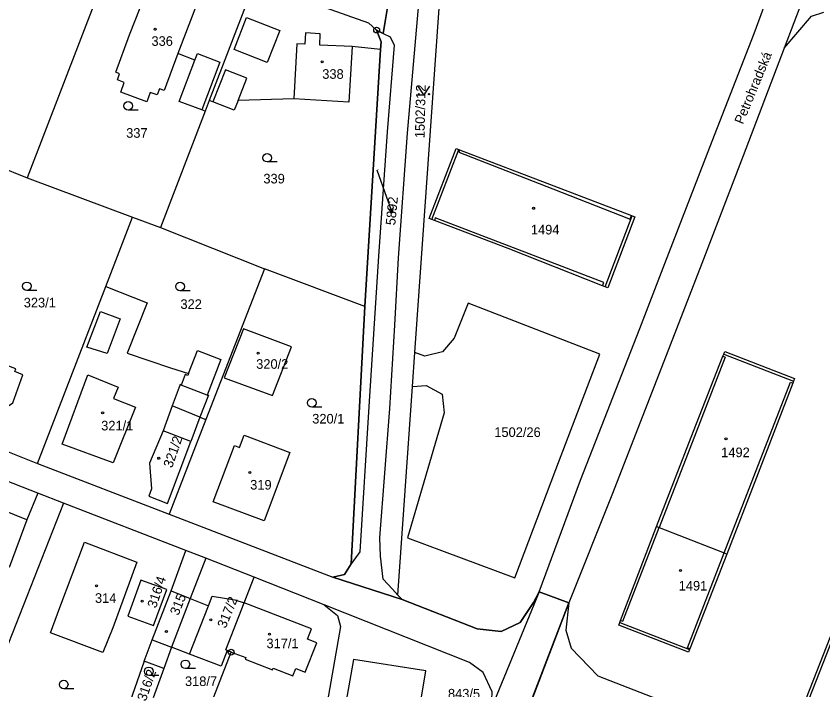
# Model space of a CAD drawing. Extents: x -737240 to -735272, y -1119606 to -1117878.
# Drawn here: x -736892.4 to -736749.6, y -1118575.4 to -1118456.3 of the extents above; entities that cross this region are included whole.
import ezdxf

# ---------------------------------------------------------------- set-up
doc = ezdxf.new("R2010")
doc.units = 0
for name, color, linetype in [('Level 1', 7, 'Continuous'), ('Level 13', 7, 'Continuous'), ('Level 15', 7, 'Continuous'), ('Level 16', 7, 'Continuous'), ('Level 18', 7, 'Continuous'), ('Level 19', 7, 'Continuous'), ('Level 25', 7, 'Continuous'), ('Level 4', 7, 'Continuous')]:
    doc.layers.add(name, color=color, linetype=linetype)

msp = doc.modelspace()

# ---------------------------------------------------------------- linework, layer by layer
at = {"layer": 'Level 1'}
for p, q in [((-736747.83, -1118439.49), (-736756.5, -1118461.9)), ((-736873.79, -1118441.36), (-736890.47, -1118484.87)), ((-736850.23, -1118450.24), (-736858.26, -1118471.17)), ((-736827.45, -1118459.33), (-736826.36, -1118452.57)), ((-736860.82, -1118464.05), (-736863.83, -1118462.88)), ((-736827.92, -1118462.16), (-736832.93, -1118461.65)), ((-736827.92, -1118462.16), (-736830.7, -1118507.59)), ((-736858.26, -1118471.17), (-736858.99, -1118473.08)), ((-736857.63, -1118471.42), (-736858.26, -1118471.17)), ((-736843.3, -1118470.86), (-736853.14, -1118471.15)), ((-736858.99, -1118473.08), (-736859.59, -1118472.85)), ((-736858.99, -1118473.08), (-736866.88, -1118493.65)), ((-736814.06, -1118479.86), (-736813.93, -1118479.91)), ((-736896.18, -1118482.54), (-736890.47, -1118484.87)), ((-736890.47, -1118484.87), (-736871.87, -1118491.84)), ((-736783.52, -1118491.54), (-736783.39, -1118491.59)), ((-736876.59, -1118504.1), (-736871.87, -1118491.84)), ((-736871.87, -1118491.84), (-736866.88, -1118493.65)), ((-736818.4, -1118492.38), (-736818.85, -1118492.21)), ((-736866.88, -1118493.65), (-736848.49, -1118500.93)), ((-736848.49, -1118500.93), (-736858.86, -1118527.63)), ((-736830.7, -1118507.59), (-736848.49, -1118500.93)), ((-736888.64, -1118535.37), (-736876.59, -1118504.1)), ((-736788.17, -1118504.14), (-736788.63, -1118503.96)), ((-736822.27, -1118521.77), (-736821.85, -1118515.74)), ((-736767.32, -1118516.43), (-736767.17, -1118516.04)), ((-736754.83, -1118520.82), (-736754.96, -1118521.17)), ((-736824.87, -1118558.66), (-736822.27, -1118521.77)), ((-736912.92, -1118525.84), (-736888.64, -1118535.37)), ((-736859.91, -1118527.2), (-736858.86, -1118527.63)), ((-736858.86, -1118527.63), (-736865.35, -1118544.36)), ((-736861.53, -1118531.49), (-736866.42, -1118529.6)), ((-736888.62, -1118540.63), (-736909.71, -1118532.41)), ((-736888.64, -1118535.37), (-736865.35, -1118544.36)), ((-736888.62, -1118540.63), (-736890.53, -1118545.36)), ((-736884.08, -1118542.4), (-736888.62, -1118540.63)), ((-736884.08, -1118542.4), (-736901.82, -1118587.48)), ((-736862.42, -1118550.79), (-736884.08, -1118542.4)), ((-736865.35, -1118544.36), (-736836.36, -1118555.48)), ((-736785.45, -1118563.15), (-736779.07, -1118546.51)), ((-736779.07, -1118546.51), (-736778.6, -1118546.69)), ((-736778.6, -1118546.69), (-736767.09, -1118551.21)), ((-736865.03, -1118557.89), (-736862.42, -1118550.79)), ((-736858.84, -1118552.15), (-736862.42, -1118550.79)), ((-736766.62, -1118551.4), (-736773.2, -1118568.18)), ((-736767.09, -1118551.21), (-736766.62, -1118551.4)), ((-736858.84, -1118552.15), (-736861.61, -1118559.25)), ((-736850.3, -1118555.51), (-736858.84, -1118552.15)), ((-736852.07, -1118560.06), (-736850.3, -1118555.51)), ((-736837.93, -1118560.37), (-736850.3, -1118555.51)), ((-736868.36, -1118566.59), (-736865.03, -1118557.89)), ((-736824.12, -1118559.47), (-736824.87, -1118558.66)), ((-736799.83, -1118558.11), (-736808.27, -1118578.61)), ((-736794.62, -1118560.04), (-736799.83, -1118558.11)), ((-736861.61, -1118559.25), (-736864.96, -1118567.89)), ((-736803.36, -1118582.92), (-736794.62, -1118560.04)), ((-736785.58, -1118563.5), (-736785.45, -1118563.15)), ((-736869.77, -1118570.34), (-736868.36, -1118566.59)), ((-736864.96, -1118567.89), (-736866.31, -1118571.67)), ((-736861.74, -1118569.11), (-736864.96, -1118567.89)), ((-736854.38, -1118568.77), (-736855.09, -1118568.46)), ((-736773.2, -1118568.18), (-736773.25, -1118568.31)), ((-736860.19, -1118583.74), (-736854.38, -1118568.77)), ((-736869.77, -1118570.34), (-736872.85, -1118579.04)), ((-736866.31, -1118571.67), (-736869.77, -1118570.34)), ((-736866.31, -1118571.67), (-736868.17, -1118576.85))]:
    msp.add_line(p, q, dxfattribs=at)
for points in [[(-736799.83, -1118558.11), (-736792.51, -1118538.36), (-736782.01, -1118511.48), (-736777.58, -1118500), (-736769.23, -1118478.36), (-736761.77, -1118459.35), (-736753.63, -1118437.15), (-736748.78, -1118422.13), (-736745.05, -1118408.27), (-736742.66, -1118397.5), (-736739.45, -1118378.39), (-736737.29, -1118353.22), (-736737.41, -1118331.21)], [(-736824.87, -1118558.66), (-736825.82, -1118557.64), (-736827.48, -1118555.86), (-736827.94, -1118551.79), (-736828.05, -1118548.53), (-736826.26, -1118525.65), (-736825.42, -1118510.89), (-736824.74, -1118499.02), (-736823.17, -1118476.96), (-736821.25, -1118455.4), (-736816.15, -1118408.97), (-736814.33, -1118392.43), (-736812.71, -1118377.08), (-736809.47, -1118349.69), (-736807.08, -1118343.76), (-736801.8, -1118340.33), (-736797.5, -1118337.46)], [(-736821.85, -1118515.74), (-736815.15, -1118420.61), (-736809.13, -1118385.76), (-736807.11, -1118375.99)], [(-736863.83, -1118462.88), (-736866.24, -1118469.41), (-736867.07, -1118469.14), (-736867.48, -1118470.17), (-736868.72, -1118469.74), (-736869.32, -1118471.44), (-736873.94, -1118469.69), (-736873.3, -1118467.99), (-736874.53, -1118467.54), (-736874.13, -1118466.46), (-736874.79, -1118466.15), (-736872.35, -1118459.57), (-736868.73, -1118450.24), (-736867.99, -1118448.33), (-736867.5, -1118446.97), (-736864.5, -1118448.12), (-736863.96, -1118446.79), (-736861, -1118447.91), (-736861.54, -1118449.32), (-736860.82, -1118449.6)], [(-736850.23, -1118450.24), (-736830.07, -1118457.41), (-736828.62, -1118458.72)], [(-736829.7, -1118452.7), (-736826.36, -1118452.57), (-736827.45, -1118459.33), (-736828.62, -1118458.72)], [(-736756.5, -1118461.9), (-736751.62, -1118456.28), (-736749.44, -1118455.55)], [(-736833.11, -1118553.14), (-736830.7, -1118507.59), (-736827.92, -1118462.16), (-736827.84, -1118460.82), (-736828.62, -1118458.72), (-736827.45, -1118459.33)], [(-736828.62, -1118458.72), (-736827.84, -1118460.82), (-736827.92, -1118462.16)], [(-736827.45, -1118459.33), (-736826.21, -1118459.93), (-736825.54, -1118461.36), (-736826.76, -1118476.72), (-736828.28, -1118498.73), (-736829.99, -1118525.32), (-736831.61, -1118550.99), (-736833.11, -1118553.14)], [(-736832.93, -1118461.65), (-736833.52, -1118471.45), (-736843.3, -1118470.86)], [(-736756.5, -1118461.9), (-736763.74, -1118480.97), (-736771.08, -1118500), (-736776.66, -1118514.46), (-736786.87, -1118540.72), (-736794.62, -1118560.04)], [(-736859.59, -1118472.85), (-736863.58, -1118471.33), (-736860.82, -1118464.05)], [(-736853.14, -1118471.15), (-736853.83, -1118472.91), (-736857.63, -1118471.42)], [(-736818.85, -1118492.21), (-736819.32, -1118492.03), (-736814.53, -1118479.68), (-736814.06, -1118479.86)], [(-736813.93, -1118479.91), (-736797.23, -1118486.26), (-736783.52, -1118491.54)], [(-736783.39, -1118491.59), (-736782.93, -1118491.77), (-736787.71, -1118504.32), (-736788.17, -1118504.14)], [(-736788.63, -1118503.96), (-736805.34, -1118497.33), (-736818.4, -1118492.38)], [(-736876.59, -1118504.1), (-736869.23, -1118506.99), (-736872.8, -1118515.88), (-736865.11, -1118518.44), (-736861.96, -1118519.49)], [(-736822.27, -1118521.77), (-736819.85, -1118521.57), (-736817, -1118523.12), (-736816.65, -1118526.41), (-736823.14, -1118548.54), (-736804.16, -1118555.6), (-736796.88, -1118536.47), (-736789.1, -1118516.07), (-736812.44, -1118507.05), (-736814.92, -1118513.2), (-736816.94, -1118515.62), (-736820.07, -1118516.42), (-736821.85, -1118515.74)], [(-736830.7, -1118507.59), (-736833.11, -1118553.14), (-736834.32, -1118555.05), (-736836.36, -1118555.48)], [(-736852.17, -1118511.58), (-736855.59, -1118520.23), (-736847.07, -1118523.36), (-736843.72, -1118514.76), (-736852.17, -1118511.58)], [(-736906.03, -1118521.53), (-736906.78, -1118523.48), (-736906.01, -1118525.3), (-736904.06, -1118526.06), (-736902.51, -1118525.43), (-736898.26, -1118526.94), (-736897.12, -1118524.21), (-736896.16, -1118524.61), (-736896.99, -1118526.65), (-736895.59, -1118527.2), (-736895.14, -1118526.15), (-736893.06, -1118524.65), (-736891.28, -1118519.72), (-736892.68, -1118519.13), (-736892.5, -1118518.66), (-736903.31, -1118514.57)], [(-736861.96, -1118519.49), (-736860.35, -1118515.38), (-736856.19, -1118516.99), (-736858.64, -1118523.31)], [(-736767.17, -1118516.04), (-736766.99, -1118515.57), (-736754.65, -1118520.35), (-736754.83, -1118520.82)], [(-736779.07, -1118546.51), (-736772.52, -1118529.67), (-736767.32, -1118516.43)], [(-736754.96, -1118521.17), (-736761.39, -1118537.89), (-736766.62, -1118551.4)], [(-736858.64, -1118523.31), (-736858.42, -1118523.31), (-736859.91, -1118527.2)], [(-736866.42, -1118529.6), (-736868.86, -1118535.35), (-736868.49, -1118539.87), (-736868.98, -1118541.15), (-736865.65, -1118542.44), (-736861.53, -1118531.49)], [(-736852.9, -1118532.56), (-736852.1, -1118530.35), (-736843.98, -1118533.47), (-736848.56, -1118545.53), (-736857.57, -1118542.15), (-736853.79, -1118532.22), (-736852.9, -1118532.56)], [(-736890.53, -1118545.36), (-736893.69, -1118553.78), (-736904.49, -1118549.59)], [(-736886.38, -1118565.32), (-736884.72, -1118560.89), (-736880.37, -1118549.29), (-736871.07, -1118552.82), (-736875.33, -1118564.46), (-736877.11, -1118568.8), (-736886.38, -1118565.32)], [(-736824.12, -1118559.47), (-736836.36, -1118555.48), (-736834.32, -1118555.05), (-736833.11, -1118553.14)], [(-736836.36, -1118555.48), (-736824.12, -1118559.47), (-736810.8, -1118564.64), (-736806.6, -1118565.08), (-736803.22, -1118563.51), (-736800.87, -1118559.95), (-736799.83, -1118558.11)], [(-736868.15, -1118564.04), (-736865.78, -1118557.68), (-736870.37, -1118556), (-736872.7, -1118562.37), (-736868.15, -1118564.04)], [(-736799.83, -1118558.11), (-736794.62, -1118560.04), (-736803.36, -1118582.92), (-736808.53, -1118596.34), (-736820.83, -1118628.46), (-736830.48, -1118653.36), (-736838.58, -1118675.52), (-736841.55, -1118685.18), (-736841.79, -1118688.22)], [(-736799.83, -1118558.11), (-736800.87, -1118559.95), (-736803.22, -1118563.51), (-736806.6, -1118565.08), (-736810.8, -1118564.64), (-736824.12, -1118559.47)], [(-736855.09, -1118568.46), (-736855.3, -1118568.38), (-736852.07, -1118560.06)], [(-736854.38, -1118568.77), (-736851.79, -1118569.73), (-736851.9, -1118570.02), (-736847.06, -1118571.89), (-736846.96, -1118571.6), (-736843.44, -1118572.96), (-736842.91, -1118571.63), (-736841.26, -1118572.28), (-736839.2, -1118567.11), (-736840.86, -1118566.45), (-736840.14, -1118564.64), (-736852.07, -1118560.06)], [(-736794.62, -1118560.04), (-736795.14, -1118564.88), (-736794.2, -1118568.06), (-736789.45, -1118572.95), (-736631.53, -1118634.34), (-736618.64, -1118639.21), (-736604.88, -1118644.59), (-736590.23, -1118650.31), (-736570.76, -1118657.53), (-736554.46, -1118664.23), (-736526.71, -1118675.18), (-736508.82, -1118682.05), (-736489.97, -1118689.08), (-736482.05, -1118692.05), (-736473.7, -1118693.54), (-736465.29, -1118693.7), (-736453.8, -1118693.45), (-736428.55, -1118692.43), (-736385.71, -1118690.13)], [(-736837.93, -1118560.37), (-736835.53, -1118562.25), (-736835.01, -1118564.23), (-736839.7, -1118590.89)], [(-736808.27, -1118578.61), (-736808.19, -1118575.77), (-736809.79, -1118572.37), (-736812.19, -1118570.58), (-736837.93, -1118560.37)], [(-736773.25, -1118568.31), (-736773.43, -1118568.78), (-736785.76, -1118563.97), (-736785.58, -1118563.5)], [(-736752.03, -1118577), (-736752.5, -1118576.82), (-736747.66, -1118564.5), (-736747.19, -1118564.68)], [(-736855.09, -1118568.46), (-736856.15, -1118571.25), (-736861.74, -1118569.11)], [(-736809.42, -1118581.87), (-736813.8, -1118584.81), (-736817.74, -1118583.88), (-736820.97, -1118580.42), (-736820.92, -1118578.11), (-736819.89, -1118572.08), (-736832.71, -1118570.04), (-736836.41, -1118590.97), (-736839.69, -1118609.69), (-736842.74, -1118626.55), (-736830.79, -1118628.69), (-736829.09, -1118624.2), (-736823.73, -1118593.67), (-736822.09, -1118591.14), (-736819.33, -1118590.2), (-736816.32, -1118591.29), (-736814.92, -1118596.1)]]:
    msp.add_lwpolyline(points, dxfattribs=at)
at = {"layer": 'Level 13'}
msp.add_lwpolyline([(-736826.36, -1118452.57), (-736827.45, -1118459.33), (-736828.62, -1118458.72), (-736827.84, -1118460.82), (-736827.92, -1118462.16), (-736830.7, -1118507.59), (-736833.11, -1118553.14), (-736834.32, -1118555.05), (-736836.36, -1118555.48), (-736824.12, -1118559.47), (-736810.8, -1118564.64), (-736806.6, -1118565.08), (-736803.22, -1118563.51), (-736800.87, -1118559.95), (-736799.83, -1118558.11), (-736794.62, -1118560.04), (-736803.36, -1118582.92)], dxfattribs=at)
msp.add_lwpolyline([(-736826.36, -1118452.57), (-736827.45, -1118459.33), (-736828.62, -1118458.72), (-736827.84, -1118460.82), (-736827.92, -1118462.16), (-736830.7, -1118507.59), (-736833.11, -1118553.14), (-736834.32, -1118555.05), (-736836.36, -1118555.48), (-736824.12, -1118559.47), (-736810.8, -1118564.64), (-736806.6, -1118565.08), (-736803.22, -1118563.51), (-736800.87, -1118559.95), (-736799.83, -1118558.11), (-736794.62, -1118560.04), (-736803.36, -1118582.92)], dxfattribs=at)
at = {"layer": 'Level 16'}
for points in [[(-736828.6, -1118483.47), (-736826.87, -1118488.25), (-736825.849, -1118491.071)], [(-736825.719, -1118489.961), (-736825.849, -1118491.071), (-736826.66, -1118490.301)]]:
    msp.add_lwpolyline(points, dxfattribs=at)
at = {"layer": 'Level 25'}
for p, q in [((-736870.828, -1118472.86), (-736872.61, -1118472.86)), ((-736846.208, -1118482.05), (-736847.99, -1118482.05)), ((-736888.778, -1118504.8), (-736890.56, -1118504.8)), ((-736861.648, -1118504.83), (-736863.43, -1118504.83)), ((-736838.338, -1118525.42), (-736840.12, -1118525.42)), ((-736867.198, -1118572.91), (-736868.98, -1118572.91)), ((-736860.708, -1118571.67), (-736862.49, -1118571.67)), ((-736882.248, -1118575.24), (-736884.03, -1118575.24))]:
    msp.add_line(p, q, dxfattribs=at)
msp.add_lwpolyline([(-736819.26, -1118468.65), (-736820.26, -1118470.15), (-736821.26, -1118468.65)], dxfattribs=at)
for centre in [(-736821.16, -1118470.05), (-736819.36, -1118470.05)]:
    msp.add_circle(centre, 0.1, dxfattribs=at)
for centre, major_axis, ratio in [((-736867.83, -1118458.58), (0.18, 0), 0.9848078), ((-736828.62, -1118458.72), (0.516, 0), 0.9848078), ((-736828.62, -1118458.72), (0.0375, 0), 0.9848078), ((-736838.25, -1118464.33), (0.18, 0), 0.9848078), ((-736872.61, -1118472.104), (0.764, 0), 0.9894236), ((-736847.99, -1118481.294), (0.764, 0), 0.9894236), ((-736800.83, -1118490.25), (0.18, 0), 0.9848078), ((-736890.56, -1118504.044), (0.764, 0), 0.9894236), ((-736863.43, -1118504.074), (0.764, 0), 0.9894236), ((-736849.6, -1118515.88), (0.18, 0), 0.9848078), ((-736840.12, -1118524.664), (0.764, 0), 0.9894236), ((-736877.13, -1118526.41), (0.18, 0), 0.9848078), ((-736766.77, -1118531.04), (0.18, 0), 0.9848078), ((-736867.21, -1118534.47), (0.18, 0), 0.9848078), ((-736851.09, -1118536.99), (0.18, 0), 0.9848078), ((-736774.81, -1118554.33), (0.18, 0), 0.9848078), ((-736878.23, -1118557.01), (0.18, 0), 0.9848078), ((-736870.13, -1118559.73), (0.18, 0), 0.9848078), ((-736857.98, -1118563.06), (0.18, 0), 0.9848078), ((-736865.85, -1118565.09), (0.18, 0), 0.9848078), ((-736847.6, -1118565.56), (0.18, 0), 0.9848078), ((-736854.38, -1118568.77), (0.516, 0), 0.9848078), ((-736854.38, -1118568.77), (0.0375, 0), 0.9848078), ((-736868.98, -1118572.154), (0.764, 0), 0.9894236), ((-736862.49, -1118570.914), (0.764, 0), 0.9894236), ((-736884.03, -1118574.484), (0.764, 0), 0.9894236)]:
    msp.add_ellipse(centre, major_axis=major_axis, ratio=ratio, dxfattribs=at)
at = {"layer": 'Level 4'}
for p, q in [((-736818.85, -1118492.21), (-736814.06, -1118479.86)), ((-736788.17, -1118504.14), (-736783.39, -1118491.59)), ((-736767.17, -1118516.04), (-736754.83, -1118520.82)), ((-736858.64, -1118523.31), (-736863.24, -1118521.52)), ((-736864.84, -1118525.19), (-736866.42, -1118529.6)), ((-736859.91, -1118527.2), (-736864.84, -1118525.19)), ((-736859.91, -1118527.2), (-736861.53, -1118531.49)), ((-736865.03, -1118557.89), (-736861.61, -1118559.25)), ((-736861.61, -1118559.25), (-736858.4, -1118560.54)), ((-736861.74, -1118569.11), (-736858.4, -1118560.54)), ((-736785.58, -1118563.5), (-736773.25, -1118568.31)), ((-736752.03, -1118577), (-736747.19, -1118564.68)), ((-736868.36, -1118566.59), (-736864.96, -1118567.89))]:
    msp.add_line(p, q, dxfattribs=at)
for points in [[(-736860.82, -1118449.6), (-736862.08, -1118452.77), (-736860.24, -1118453.51), (-736863.83, -1118462.88)], [(-736851.69, -1118456.49), (-736845.77, -1118458.79), (-736847.98, -1118464.43), (-736853.87, -1118462.14), (-736851.69, -1118456.49)], [(-736832.93, -1118461.65), (-736838.7, -1118461.36), (-736838.6, -1118459.36), (-736841.22, -1118459.23), (-736841.32, -1118461.23), (-736842.76, -1118461.16), (-736843.3, -1118470.86)], [(-736860.82, -1118464.05), (-736860.36, -1118462.85), (-736856.37, -1118464.37), (-736859.59, -1118472.85)], [(-736853.14, -1118471.15), (-736851.6, -1118467.24), (-736855.4, -1118465.75), (-736857.63, -1118471.42)], [(-736813.93, -1118479.91), (-736814.08, -1118480.3), (-736797.44, -1118486.8), (-736783.75, -1118492.14), (-736783.52, -1118491.54)], [(-736788.63, -1118503.96), (-736788.41, -1118503.37), (-736805.19, -1118496.95), (-736818.24, -1118491.96), (-736818.4, -1118492.38)], [(-736874.03, -1118509.81), (-736876.33, -1118515.96), (-736879.95, -1118514.82), (-736877.49, -1118508.52), (-736874.03, -1118509.81)], [(-736767.32, -1118516.43), (-736766.9, -1118516.6), (-736772.05, -1118529.85), (-736778.6, -1118546.69)], [(-736879.78, -1118519.72), (-736874.41, -1118521.87), (-736875.21, -1118523.88), (-736871.33, -1118525.44), (-736875.27, -1118535.27), (-736884.27, -1118531.97), (-736879.78, -1118519.72)], [(-736861.96, -1118519.49), (-736862.08, -1118519.84), (-736862.53, -1118519.66), (-736863.24, -1118521.52)], [(-736863.24, -1118521.52), (-736863.42, -1118521.39), (-736864.84, -1118525.19)], [(-736767.09, -1118551.21), (-736761.85, -1118537.71), (-736755.38, -1118521.01), (-736754.96, -1118521.17)], [(-736890.53, -1118545.36), (-736901.21, -1118541.05), (-736904.49, -1118549.59)], [(-736785.45, -1118563.15), (-736785.06, -1118563.3), (-736778.6, -1118546.69)], [(-736773.2, -1118568.18), (-736773.6, -1118568.02), (-736767.09, -1118551.21)], [(-736858.4, -1118560.54), (-736857.75, -1118558.86), (-736853.71, -1118559.52), (-736852.07, -1118560.06)]]:
    msp.add_lwpolyline(points, dxfattribs=at)

# ---------------------------------------------------------------- texts
at = {"layer": 'Level 15'}
msp.add_text('Petrohradská', height=1.7, rotation=67.54536, dxfattribs=at).set_placement((-736763.782, -1118475.497))
at = {"layer": 'Level 16'}
msp.add_text('5892', height=1.7, rotation=84.41298, dxfattribs=at).set_placement((-736825.34, -1118493.305))
msp.add_text('843/5', height=1.7, dxfattribs=at).set_placement((-736815.995, -1118576.96))
at = {"layer": 'Level 18'}
for s, rotation, p in [('1502/312', 88.69284, (-736820.152, -1118477.851)), ('316/2', 70.76448, (-736869.49, -1118577.554))]:
    msp.add_text(s, height=1.7, rotation=rotation, dxfattribs=at).set_placement(p)
for s, height, p in [('337', 1.7, (-736872.965, -1118477.77)), ('339', 1.7, (-736848.675, -1118485.85)), ('5892', 0.1, (-736828.5, -1118483.47)), ('323/1', 1.7, (-736891.105, -1118507.78)), ('322', 1.7, (-736863.36, -1118508.04)), ('320/1', 1.7, (-736840.03, -1118528.32)), ('1502/26', 1.7, (-736807.795, -1118530.7)), ('318/7', 1.7, (-736862.56, -1118574.75))]:
    msp.add_text(s, height=height, dxfattribs=at).set_placement(p)
at = {"layer": 'Level 19'}
for s, p in [('336', (-736868.49, -1118461.51)), ('338', (-736838.25, -1118467.34)), ('1494', (-736801.315, -1118494.87)), ('320/2', (-736849.95, -1118518.64)), ('321/1', (-736877.39, -1118529.54)), ('1492', (-736767.625, -1118534.27)), ('319', (-736851.01, -1118540)), ('1491', (-736775.145, -1118557.86)), ('314', (-736878.49, -1118560.04)), ('317/1', (-736848.13, -1118568.06))]:
    msp.add_text(s, height=1.7, dxfattribs=at).set_placement(p)
for s, rotation, p in [('321/2', 70.86888, (-736864.844, -1118536.281)), ('316/4', 71.44497, (-736867.679, -1118561.083)), ('315', 68.04198, (-736863.724, -1118562.383)), ('317/2', 67.60404, (-736855.35, -1118564.66))]:
    msp.add_text(s, height=1.7, rotation=rotation, dxfattribs=at).set_placement(p)

doc.saveas('drawing.dxf')
